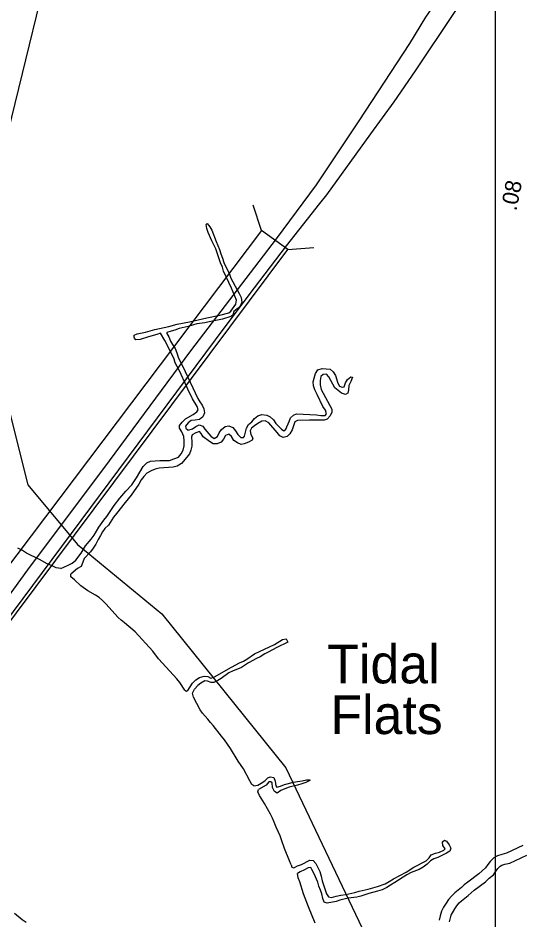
# Model space of a CAD drawing. Extents: x 2290055 to 2389491, y 66597 to 237875.
# Drawn here: x 2315029 to 2316980, y 201202 to 204693 of the extents above; entities that cross this region are included whole.
import ezdxf

# ---------------------------------------------------------------- set-up
doc = ezdxf.new("R2010")
doc.units = 0
for name, color, linetype in [('Exist Boundary Political Urban Extension UEB', 7, 'Continuous'), ('Exist Hydrographic Point Label', 7, 'Continuous'), ('Exist Hydrographic River Shore', 7, 'Continuous'), ('Exist Road Primary Interstate Divided Center Attributed', 7, 'Continuous'), ('Exist Road Primary Interstate Structure Standard Bridge CELL', 7, 'Continuous'), ('Exist Road Secondary Mileage Hundredths English Label', 7, 'Continuous'), ('Map Preparation Inset Cut Line', 7, 'Continuous')]:
    doc.layers.add(name, color=color, linetype=linetype)

msp = doc.modelspace()

# ---------------------------------------------------------------- linework, layer by layer
at = {"layer": 'Exist Boundary Political Urban Extension UEB'}
for points in [[(2316431.4, 207315.2), (2316373.9, 207096.7), (2316104.9, 206712.3), (2315835.9, 206385.5), (2315605.3, 206116.3), (2315374.7, 205578.1), (2315182.6, 205039.8), (2314990.4, 204251.7), (2314952, 203771.1), (2314990.4, 203194.4), (2315067.3, 202886.8), (2315259.4, 202656.1), (2315300.7, 202622.1)], [(2315300.7, 202622.1), (2315586.1, 202387), (2316066.5, 201791.1), (2316450.8, 200983.7), (2316604.5, 200522.3), (2316643, 199926.4), (2316527.7, 199561.1), (2315663, 198811.4), (2314817.5, 198157.8), (2314663.7, 198023.3), (2314452.4, 197619.6), (2314394.7, 197312), (2314529.2, 197177.4), (2314779, 197004.4), (2316258.6, 197004.4), (2316263.5, 196926.1)]]:
    msp.add_lwpolyline(points, dxfattribs=at)
at = {"layer": 'Exist Hydrographic River Shore'}
for points in [[(2315480.5, 203454.8), (2315478.5, 203457.9), (2315478.7, 203466.6), (2315490.7, 203471.5), (2315522.2, 203477.3), (2315559, 203488.1), (2315612.5, 203499.4), (2315645.7, 203509.1), (2315693.5, 203517.7), (2315759.5, 203532.6), (2315810.5, 203542.8), (2315845.2, 203552.7), (2315852.5, 203558.8), (2315872, 203585.9), (2315874.7, 203601.6), (2315855.7, 203647.3), (2315825.2, 203714.1), (2315820.5, 203728.6), (2315813.2, 203746.5), (2315794.7, 203800.5), (2315779.2, 203831.4), (2315765.7, 203863.8), (2315760.2, 203878.3), (2315757.2, 203894.4), (2315761.5, 203897.6), (2315771.5, 203885.7), (2315780, 203872.9), (2315796.7, 203828.1), (2315809.2, 203797.1), (2315814, 203780.6), (2315820.5, 203764.2), (2315825.5, 203747.2), (2315848.2, 203702.2), (2315853.5, 203687.2), (2315877.2, 203640.9), (2315885.5, 203627.6), (2315892.5, 203611.4), (2315896, 203594.1), (2315889.2, 203577.7), (2315878, 203567.6), (2315864, 203557.1), (2315860.5, 203542.9), (2315852.7, 203538.3), (2315820.7, 203528.1), (2315769.5, 203518.1), (2315752.2, 203513.8), (2315722, 203509.3), (2315688, 203499.9), (2315653.5, 203491.6), (2315636.7, 203485.5), (2315621.7, 203482), (2315605.2, 203476.7), (2315605.2, 203472.2), (2315612.7, 203459.1), (2315620, 203443.2), (2315627.5, 203429.2), (2315637, 203414.7), (2315643.7, 203398.2), (2315649, 203381.4), (2315676.5, 203325.8), (2315724.7, 203220.6), (2315732.5, 203207.3), (2315742, 203194.4), (2315748.2, 203180.5), (2315751, 203165.3), (2315745, 203149.8), (2315731.5, 203140), (2315715.2, 203137.2), (2315699, 203136.1), (2315687.5, 203126.2), (2315677.5, 203113.8), (2315679.2, 203105.7), (2315688, 203097.9), (2315704.2, 203103.2), (2315717.2, 203112), (2315730.5, 203118.8), (2315744.2, 203114.3), (2315753, 203102), (2315775.7, 203074.4), (2315788.5, 203065.9), (2315801.5, 203073.8), (2315807.7, 203087.7), (2315817.5, 203101), (2315830.5, 203113), (2315845, 203115.2), (2315861.2, 203108.3), (2315871, 203095.6), (2315880.2, 203081.8), (2315892, 203069.7), (2315901.7, 203070.4), (2315905.7, 203075.5), (2315909.2, 203091.1), (2315914.2, 203105.6), (2315921.7, 203119.6), (2315933.7, 203130.5), (2315944.5, 203143.2), (2315957.5, 203153.5), (2315973.2, 203159.3), (2315991.7, 203156.8), (2316005.7, 203149.4)], [(2315195.5, 202563.2), (2315207, 202567.4), (2315223, 202576.1), (2315238.5, 202583), (2315253.2, 202594.7), (2315274.2, 202622.1), (2315291, 202650.1), (2315313, 202676.6), (2315324, 202691.4), (2315341.7, 202722.9), (2315361, 202750.2), (2315372.5, 202764.7), (2315402, 202807), (2315423, 202834.9), (2315446.7, 202862.2), (2315469.2, 202886.2), (2315487.5, 202913.6), (2315513.2, 202957.3), (2315527.5, 202971.2), (2315542, 202977.9), (2315578.7, 202980.3), (2315615, 202981.3), (2315632.5, 202986.7), (2315650.2, 202994.1), (2315660.7, 203006.1), (2315668.7, 203021), (2315672.2, 203038.1), (2315672, 203056.6), (2315671, 203074.1), (2315662.7, 203091.3), (2315654.5, 203105.4), (2315654.5, 203116.6), (2315664.2, 203129.7), (2315677, 203141.6), (2315706.7, 203158.9), (2315721.5, 203169.1), (2315726.5, 203177.3), (2315722.2, 203190.5), (2315704.7, 203219.5), (2315698, 203234.1), (2315690.2, 203248.4), (2315683, 203265.7), (2315652.5, 203330.8), (2315637.7, 203358.7), (2315633.2, 203373.2), (2315626.2, 203389.4), (2315597.5, 203445.9), (2315580.5, 203473.6), (2315566.2, 203468.5), (2315534, 203459.9), (2315502.5, 203449.3), (2315485.5, 203447.5), (2315480.5, 203454.8)], [(2316005.7, 203149.4), (2316017.5, 203138), (2316027.7, 203124.1), (2316048.7, 203101.6), (2316058.7, 203096.2), (2316066, 203102.6), (2316078.5, 203131.8), (2316083.7, 203146.4), (2316096, 203156.6), (2316107.2, 203161.2), (2316184, 203157.8), (2316201, 203155.5), (2316217.5, 203155.5), (2316223, 203161.2), (2316219.2, 203176), (2316208.5, 203189.4), (2316187.2, 203236.8), (2316178, 203254), (2316173.5, 203269.8), (2316171.7, 203284.7), (2316175.2, 203300), (2316180.7, 203317.6), (2316189.5, 203331.5), (2316206, 203336.4), (2316238, 203334.9), (2316249.5, 203324.4), (2316257.5, 203310), (2316266.7, 203280.8), (2316273.5, 203268.6), (2316284.2, 203264.1), (2316291.5, 203266), (2316296.7, 203281.6), (2316304.7, 203294.7), (2316317.5, 203304.1), (2316323.7, 203303), (2316318, 203286.7), (2316309.7, 203270.9), (2316309, 203255), (2316305.5, 203241.5), (2316297.2, 203236.9), (2316281.5, 203241.5), (2316256, 203261.6), (2316232.2, 203305.2), (2316223.7, 203314.6), (2316211, 203313.6), (2316201.7, 203305.6), (2316198.5, 203290.5), (2316198.5, 203273.2), (2316202.5, 203255.9), (2316244.5, 203180.1), (2316244.2, 203167.3), (2316237, 203154.1), (2316225.2, 203141.2), (2316214, 203136.6), (2316157.2, 203137), (2316110.5, 203135.8), (2316100.2, 203129.9), (2316090.2, 203099.8), (2316081.7, 203084.6), (2316070.7, 203073.9), (2316055.5, 203070.1), (2316042, 203076.5), (2316032.7, 203088.8), (2316000, 203126.5), (2315986.2, 203134.4), (2315972.5, 203132.6), (2315957.5, 203124.4), (2315944, 203115.6), (2315932.7, 203105.7), (2315927.2, 203095.9), (2315931, 203081.7), (2315937.7, 203067.5), (2315935.5, 203059.6), (2315921.2, 203051.5), (2315905.2, 203045.5), (2315893, 203042.6), (2315878.7, 203049.7), (2315865, 203058.7), (2315855, 203074.2), (2315845.5, 203083.1), (2315832.5, 203077.2), (2315824.5, 203064), (2315815.5, 203051.3), (2315800.5, 203045.7), (2315784.5, 203045.9), (2315771, 203053.8), (2315746.2, 203073), (2315738.5, 203085.8), (2315731.2, 203092.9), (2315717, 203087.4), (2315703.7, 203080.6), (2315701.2, 203071.7), (2315702, 203052.9), (2315701.5, 203036.4), (2315698.7, 203021.2), (2315692.5, 203007.1), (2315683, 202993.7), (2315662, 202968.7), (2315645.7, 202959.2), (2315630, 202955.4)], [(2315630, 202955.4), (2315593.5, 202952.9), (2315576.2, 202950.6), (2315559.5, 202946.9), (2315544.2, 202940.7), (2315528.2, 202932), (2315516.5, 202919.3), (2315506.5, 202905.6), (2315497, 202889.7), (2315466.7, 202846.4), (2315443.7, 202818.8), (2315410, 202776.3), (2315399.2, 202761.4), (2315379, 202730.8), (2315365.7, 202717.7), (2315356, 202704.3), (2315349, 202690.8), (2315339.2, 202674.6), (2315330.2, 202656.7), (2315320.5, 202641.1), (2315309.5, 202627.4), (2315284.7, 202601.1), (2315280, 202586.7), (2315273.5, 202570.8), (2315259, 202562.3), (2315233.5, 202541.5)], [(2315195.5, 202563.2), (2315176.5, 202565.9), (2315159.5, 202574.5), (2315142, 202581.2), (2315112.5, 202597.7), (2315061.5, 202622), (2315046.5, 202633), (2315029.2, 202642.1)], [(2315675, 202091.7), (2315655.5, 202121.6), (2315643.5, 202136.2), (2315616.7, 202164.8), (2315572.7, 202213.8), (2315550.5, 202242.3), (2315482.5, 202317.3), (2315441.5, 202352.3), (2315428.5, 202362.2), (2315417.2, 202373), (2315369.5, 202425.8), (2315356.7, 202438.8), (2315343.7, 202450.6), (2315329.2, 202460.1), (2315299, 202475.9), (2315272.5, 202496.2), (2315248, 202519.2), (2315233.7, 202530.9), (2315233.5, 202536.6), (2315233.5, 202541.5)], [(2316073.2, 202277.6), (2316030.7, 202257.3), (2315998, 202238.6), (2315984.5, 202231.9), (2315967, 202221.5), (2315952.5, 202214.9), (2315922, 202198.1), (2315909.2, 202190.3), (2315893.7, 202179.5), (2315878.5, 202172.8), (2315861.7, 202167.2), (2315845.5, 202159.3), (2315815.7, 202137.3), (2315802.7, 202129.5), (2315787, 202121.5), (2315776.7, 202121.1), (2315762.7, 202127.1), (2315752.2, 202127.6), (2315737, 202119.1), (2315725, 202109.7), (2315712.7, 202095.2)], [(2315855, 202180.5), (2315887, 202198), (2315901.5, 202204.7), (2315915, 202212.5), (2315944.7, 202231.9), (2316021.7, 202268.8), (2316053, 202287.7), (2316067.7, 202290.7), (2316073.2, 202277.6)], [(2315675, 202091.7), (2315681.2, 202087.7), (2315687.2, 202090.3), (2315704.7, 202119.4), (2315717.5, 202131.9), (2315732, 202141.5), (2315750.2, 202146.3), (2315763.5, 202145), (2315776.2, 202137.8), (2315790.2, 202143.1), (2315855, 202180.5)], [(2315942.5, 201721.4), (2315934.5, 201726.2), (2315926, 201740.9), (2315901.5, 201787.7), (2315881, 201817.5), (2315851.5, 201865.9), (2315829, 201899.7), (2315817, 201914), (2315785, 201955.1), (2315774.5, 201966.8), (2315764.2, 201979.9), (2315743, 202002.8), (2315733.7, 202015.9), (2315708.2, 202064.6), (2315704.7, 202080.3), (2315712.7, 202095.2)], [(2315942.5, 201721.4), (2315957, 201723.9), (2315970.5, 201731.5), (2315984.2, 201741.3), (2315996.5, 201752.5), (2316005.5, 201756.7), (2316019, 201753.3), (2316025.2, 201739.1), (2316027.2, 201722.2), (2316031.2, 201716.9), (2316045, 201720.5), (2316061, 201726.9), (2316095.2, 201735.8), (2316110.5, 201738.9), (2316129, 201741), (2316145.7, 201744.2), (2316159, 201744.7), (2316158.2, 201742.4), (2316143.2, 201733.9), (2316128.2, 201729.7), (2316111, 201723.6), (2316078.2, 201715.8), (2316061.7, 201710.3), (2316047, 201702.9), (2316032.5, 201693.7), (2316022, 201700), (2316014.5, 201715), (2316013, 201732.6), (2316007.5, 201737.3), (2315999.5, 201736.6), (2315990.2, 201724.8), (2315960, 201707.9)], [(2316086.5, 201415.8), (2316080.7, 201431.6), (2316061, 201479.4), (2316049.5, 201513.1), (2316043.5, 201528.5), (2316028, 201562.2), (2316021.2, 201580.5), (2316014, 201596.6), (2316006.2, 201611.4), (2315983, 201653.2), (2315963.5, 201684.3), (2315957.2, 201698.8), (2315960, 201707.9)], [(2316449.7, 201342.9), (2316465.2, 201350.7), (2316482.7, 201361.4), (2316531.2, 201387.8), (2316561, 201407.4), (2316608.5, 201431.5), (2316620, 201443.4), (2316628.7, 201454.6), (2316644.5, 201460.7), (2316661.2, 201465.1), (2316677.7, 201472.4), (2316682.5, 201478), (2316674, 201491.2), (2316672.7, 201504.5), (2316679.5, 201511.4), (2316687.7, 201507.7), (2316698.5, 201493.8), (2316704.5, 201480.3), (2316700.5, 201469.2), (2316687.2, 201460.5), (2316654.2, 201443.9), (2316638.7, 201438.7), (2316625.5, 201431.3), (2316613, 201418.5), (2316598, 201406.3), (2316582.2, 201397.8), (2316551, 201385.9), (2316533.7, 201377.3), (2316487.7, 201347.2), (2316471, 201337.3), (2316456.7, 201327.5), (2316439, 201319.6), (2316421, 201313.6), (2316387, 201304.7), (2316356, 201294), (2316340.5, 201290.9), (2316307.7, 201287.4), (2316274.5, 201279.4), (2316260.2, 201274.1), (2316225.5, 201267.4), (2316214.5, 201271), (2316209.2, 201285.9), (2316205.5, 201303.7), (2316200.2, 201318.2), (2316193.5, 201333), (2316189.5, 201348.2), (2316175.5, 201381.6), (2316167, 201397.7), (2316162.2, 201405), (2316152, 201404.5), (2316138, 201395.9), (2316121.2, 201388.9), (2316111.2, 201382.4)], [(2316983, 201490.4), (2316919.5, 201460.6), (2316902.2, 201456.3), (2316885.2, 201450.6), (2316871.5, 201442.4), (2316857, 201429.1), (2316847.2, 201416.6), (2316838.7, 201404), (2316813.5, 201380.7), (2316770.2, 201349.2), (2316756.5, 201338), (2316745.5, 201327.8), (2316720, 201307.2), (2316708.2, 201296.2), (2316695.7, 201281.6), (2316686, 201267.8), (2316676.2, 201251.6), (2316668.5, 201236.1), (2316663.5, 201219), (2316659.7, 201202.1)], [(2316086.5, 201415.8), (2316088.7, 201406.4), (2316096.5, 201404.4), (2316110.7, 201411.6), (2316126, 201417.6), (2316158.5, 201433.6), (2316172.2, 201432.9), (2316182.5, 201420.6), (2316197, 201389.8), (2316202.2, 201372.1), (2316206.2, 201354.2), (2316223.2, 201303.4), (2316231, 201291.9), (2316242.2, 201289.7), (2316261, 201294.8), (2316279, 201298.6), (2316298.2, 201301.5), (2316332.5, 201309.2), (2316350, 201313.9), (2316384.5, 201321), (2316420.7, 201331.6), (2316449.7, 201342.9)], [(2316699, 201195.2), (2316705.7, 201221.4), (2316719.5, 201245.9), (2316727.2, 201257), (2316737.2, 201268.4), (2316746.2, 201277), (2316771.7, 201297.6), (2316782.7, 201307.8), (2316794.5, 201317.4), (2316839.2, 201349.8), (2316853.5, 201363.7), (2316869.2, 201377.5), (2316879.5, 201393), (2316886.5, 201401.8), (2316895.5, 201410.2), (2316902, 201414.1), (2316913.5, 201417.9), (2316932.7, 201422.6), (2316998.5, 201453.4)], [(2316179.2, 201189.5), (2316153, 201253.3), (2316134, 201303.1), (2316120.5, 201350.5), (2316114.2, 201365.8), (2316111.2, 201382.4)], [(2315016, 201228.8), (2315045.5, 201204.6), (2315060.2, 201193.8)]]:
    msp.add_lwpolyline(points, dxfattribs=at)
at = {"layer": 'Exist Road Primary Interstate Divided Center Attributed'}
for points in [[(2317046.2, 205238.3), (2316800.5, 204841.3), (2316715.3, 204711.5), (2316566.1, 204489.3), (2316483.4, 204369.4), (2316393.2, 204245.9), (2316223.3, 204009.5), (2316195.9, 203975.1), (2316067, 203811.8), (2315922.6, 203622.5), (2315792.5, 203447.7), (2314896.6, 202244.9), (2313605.1, 200548.6), (2313389.1, 200260.2), (2313200.1, 200011), (2312818.5, 199504.7), (2312681.5, 199332.8), (2312497.2, 199086.7), (2312406.4, 198973.1), (2312175.3, 198673.3), (2311738.4, 198083.7), (2311608.6, 197906.3)], [(2316963.2, 205247.5), (2316785.5, 204967.2), (2316736.9, 204886.3), (2316606.4, 204696.6), (2316544.9, 204595.4), (2316348.2, 204295.3), (2316182.8, 204047.4), (2316028.2, 203838.8), (2315697.4, 203405.6), (2315382.1, 202979.7), (2315065.7, 202557.3), (2314912.9, 202346.8)]]:
    msp.add_lwpolyline(points, dxfattribs=at)
at = {"layer": 'Exist Road Primary Interstate Structure Standard Bridge CELL'}
for p, q in [((2315971.2, 203871.4), (2315939.6, 203969.7)), ((2316073, 203797.7), (2316174.8, 203804.7))]:
    msp.add_line(p, q, dxfattribs=at)
msp.add_lwpolyline([(2311449.2, 197878.4), (2311579.1, 197780.1), (2316073, 203797.7), (2315971.2, 203871.4)], close=True, dxfattribs=at)
at = {"layer": 'Map Preparation Inset Cut Line'}
msp.add_lwpolyline([(2316877.7, 206729.9), (2331165.3, 206729.9), (2331165.3, 197552.6), (2316877.7, 197552.6)], close=True, dxfattribs=at)

# ---------------------------------------------------------------- texts
at = {"layer": 'Exist Hydrographic Point Label'}
for s, p in [('Tidal', (2316226.4, 202118.3)), ('Flats', (2316238.5, 201922))]:
    msp.add_text(s, height=150, dxfattribs=at).set_placement(p)
at = {"layer": 'Exist Road Secondary Mileage Hundredths English Label'}
msp.add_text('.08', height=62.5, rotation=78.6983, dxfattribs=at).set_placement((2316958, 203944.5))

doc.saveas('drawing.dxf')
